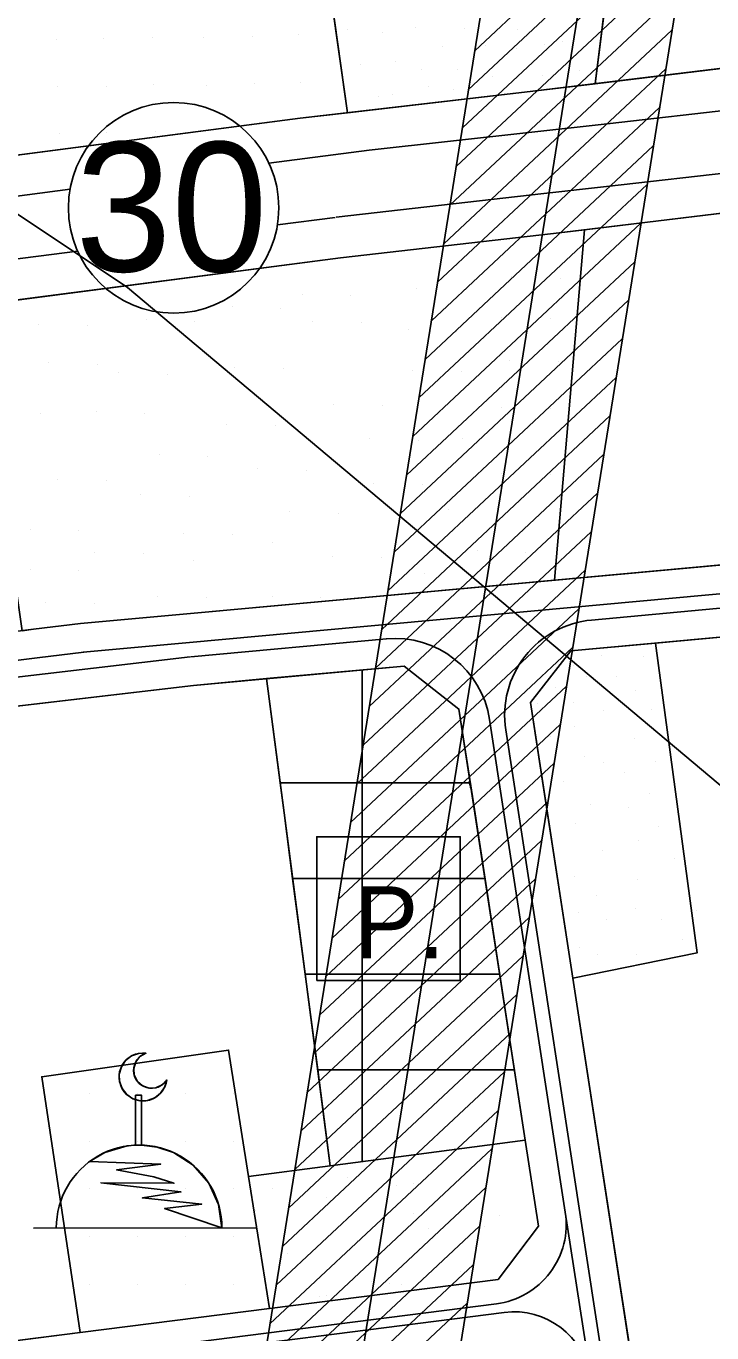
# Model space of a CAD drawing. Extents: x 419109 to 421295, y 4452223 to 4457798.
# Drawn here: x 419533.5 to 419676.8, y 4453438.7 to 4453711.7 of the extents above; entities that cross this region are included whole.
import ezdxf

# ---------------------------------------------------------------- set-up
doc = ezdxf.new("R2010")
doc.units = 0
for name, color, linetype in [('ADA', 7, 'Continuous'), ('ADAKENARI', 7, 'Continuous'), ('Default', 7, 'Continuous'), ('KALDIRIM', 7, 'Continuous'), ('KD_DAIRE', 7, 'Continuous'), ('KD_YGEN', 7, 'Continuous'), ('LJ_SEMBOL', 7, 'Continuous'), ('PL_AYA_PARK_DINLENME', 7, 'Continuous'), ('PL_K_PAZAR_ALANI', 7, 'Continuous'), ('PL_KON_MEV_350', 7, 'Continuous'), ('PL_SAY_DINI_TESIS', 7, 'Continuous'), ('PL_TİCK', 7, 'Continuous'), ('SN_3_DERECE_KAYNAK_KORUMA', 7, 'Continuous'), ('TA_ENH_154', 7, 'Continuous'), ('TA_ENH_KORUMA', 7, 'Continuous'), ('TA_ENH_TARAMA', 7, 'Continuous'), ('TR_DINITESIS', 7, 'Continuous'), ('TR_ORTAYOGUNKONUT', 7, 'Continuous'), ('TR_PARKALANI', 7, 'Continuous'), ('TR_PAZARLAMAAL', 7, 'Continuous'), ('TR_TİCK', 7, 'Continuous')]:
    doc.layers.add(name, color=color, linetype=linetype)

# ---------------------------------------------------------------- blocks, each defined once
blk = doc.blocks.new('POINT_DISPLAY')
at = {"layer": 'Default'}
blk.add_line((0, 0), (0, 0), dxfattribs=at)

msp = doc.modelspace()

# ---------------------------------------------------------------- linework, layer by layer
at = {"layer": 'ADA'}
for p, q in [((419587.39, 4453547.37), (419583.72, 4453575.38)), ((419597.04, 4453473.65), (419587.39, 4453547.37)), ((419536.73, 4453492.22), (419575.78, 4453497.8)), ((419575.78, 4453497.8), (419579.95, 4453471.41)), ((419544.76, 4453438.8), (419536.73, 4453492.22)), ((419597.04, 4453473.65), (419637.8, 4453479)), ((419579.95, 4453471.41), (419597.04, 4453473.65)), ((419579.95, 4453471.41), (419584.31, 4453443.83))]:
    msp.add_line(p, q, dxfattribs=at)
at = {"layer": 'ADAKENARI'}
for p, q in [((419660.06, 4453760.73), (419652.43, 4453699.63)), ((419592.02, 4453754.04), (419600.67, 4453693.58)), ((419783, 4453715.49), (419638.85, 4453697.99)), ((419638.85, 4453697.99), (419590.74, 4453692.44)), ((419512.04, 4453682.18), (419590.74, 4453692.44)), ((419643.68, 4453668.35), (419790.65, 4453686.2)), ((419643.95, 4453595.96), (419650.21, 4453669.14)), ((419643.68, 4453668.35), (419599.19, 4453663.29)), ((419599.19, 4453663.29), (419516.33, 4453652.48)), ((419798.75, 4453610.14), (419567.09, 4453588.92)), ((419800.26, 4453595.22), (419647.35, 4453581.21)), ((419535.04, 4453585.69), (419544.82, 4453586.88)), ((419557.13, 4453588), (419544.82, 4453586.88)), ((419557.13, 4453588), (419567.09, 4453588.92)), ((419505.47, 4453582.11), (419535.04, 4453585.69)), ((419638.92, 4453570.41), (419647.35, 4453581.21)), ((419568.46, 4453573.98), (419612.47, 4453578.01)), ((419612.47, 4453578.01), (419623.95, 4453569.04)), ((419568.46, 4453573.98), (419398.25, 4453554.05)), ((419623.95, 4453569.04), (419637.8, 4453479)), ((419647.77, 4453512.81), (419638.92, 4453570.41)), ((419647.77, 4453512.81), (419641.58, 4453553.08)), ((419626.76, 4453550.8), (419637.8, 4453479)), ((419664.45, 4453404.34), (419647.77, 4453512.81)), ((419637.8, 4453479), (419640.56, 4453461.05)), ((419640.56, 4453461.05), (419632.15, 4453449.9)), ((419632.15, 4453449.9), (419584.31, 4453443.83)), ((419584.31, 4453443.83), (419544.76, 4453438.8)), ((419544.76, 4453438.8), (419405.96, 4453421.17))]:
    msp.add_line(p, q, dxfattribs=at)
msp.add_lwpolyline([(419647.77, 4453512.81), (419673.75, 4453518.14), (419665.01, 4453582.82)], dxfattribs=at)
msp.add_arc((419602.05, 4453547), 25, 8.7413, 16.0322, dxfattribs=at)
at = {"layer": 'KALDIRIM'}
for p, q in [((419654.94, 4453691.27), (419787.62, 4453706.37)), ((419654.77, 4453678.17), (419792.76, 4453693.88)), ((419605.16, 4453685.75), (419654.94, 4453691.27)), ((419584.23, 4453683.02), (419605.16, 4453685.75)), ((419513.07, 4453673.74), (419542.64, 4453677.6)), ((419641.72, 4453676.68), (419654.77, 4453678.17)), ((419598.31, 4453671.74), (419641.72, 4453676.68)), ((419586, 4453670.14), (419598.09, 4453671.72)), ((419515.11, 4453660.9), (419544.23, 4453664.69)), ((419723.97, 4453597.26), (419567.64, 4453582.94)), ((419724.1, 4453594.26), (419651.67, 4453587.63)), ((419557.68, 4453582.03), (419545.37, 4453580.9)), ((419557.68, 4453582.03), (419567.64, 4453582.94)), ((419567.91, 4453579.95), (419608.77, 4453583.7)), ((419567.76, 4453579.94), (419478.8, 4453569.52)), ((419506.19, 4453576.16), (419535.76, 4453579.74)), ((419535.76, 4453579.74), (419545.54, 4453580.92)), ((419630.36, 4453566.82), (419646.18, 4453463.94)), ((419633.73, 4453564.67), (419658.55, 4453403.26)), ((419646.18, 4453463.94), (419655.59, 4453402.72)), ((419631.77, 4453444.81), (419454.34, 4453422.28)), ((419633.37, 4453443), (419454.89, 4453420.33))]:
    msp.add_line(p, q, dxfattribs=at)
for centre, radius, start, end in [((419653.5, 4453567.71), 20, 95.2348, 188.7413), ((419610.59, 4453563.78), 20, 8.7413, 95.2348), ((419629.66, 4453461.4), 16.72, 277.2393, 8.7413), ((419635.42, 4453426.87), 16.27, 8.7413, 97.2392)]:
    msp.add_arc(centre, radius, start, end, dxfattribs=at)
at = {"layer": 'KD_DAIRE'}
msp.add_circle((419564.29, 4453673.72), 22, dxfattribs=at)
at = {"layer": 'LJ_SEMBOL'}
msp.add_line((419581.69, 4453460.65), (419535.03, 4453460.64), dxfattribs=at)
for points in [[(419594.22, 4453512.36), (419624.22, 4453512.36), (419624.22, 4453542.36), (419594.22, 4453542.36)], [(419562.87, 4453491.61), (419562.44, 4453490.1), (419561.57, 4453488.8), (419560.34, 4453487.83), (419558.87, 4453487.28), (419557.3, 4453487.22), (419555.8, 4453487.65), (419554.5, 4453488.53), (419553.53, 4453489.76), (419552.99, 4453491.23), (419552.94, 4453492.8), (419553.37, 4453494.3), (419554.25, 4453495.6), (419555.48, 4453496.57), (419556.95, 4453497.1), (419558.52, 4453497.15), (419557.27, 4453496.46), (419556.37, 4453495.34), (419555.95, 4453493.97), (419556.07, 4453492.55), (419556.73, 4453491.27), (419557.81, 4453490.33), (419559.16, 4453489.87), (419560.6, 4453489.95), (419561.89, 4453490.56)], [(419574.38, 4453460.66), (419562.4, 4453464.71), (419570.19, 4453465.63), (419557.76, 4453466.94), (419565.84, 4453468.19), (419549.09, 4453470.08), (419564.35, 4453470), (419560.18, 4453471.32), (419552.39, 4453472.76), (419561.62, 4453474), (419546.73, 4453474.53), (419549.89, 4453476.4), (419554.62, 4453477.79), (419556.36, 4453477.95), (419556.36, 4453488.37), (419557.61, 4453488.37), (419557.61, 4453477.96), (419560.85, 4453477.55), (419564.27, 4453476.4), (419568.41, 4453473.74), (419571.64, 4453470.01), (419573.68, 4453465.53)]]:
    msp.add_lwpolyline(points, close=True, dxfattribs=at)
for centre, radius, start, end in [((419557.9, 4453492.19), 5, 82.8556, 353.3219), ((419559.68, 4453493.58), 3.75, 107.9671, 328.2104), ((419557.08, 4453460.66), 17.31, 359.967, 180)]:
    msp.add_arc(centre, radius, start, end, dxfattribs=at)
at = {"layer": 'PL_AYA_PARK_DINLENME'}
for points in [[(419597.31, 4453717.13), (419600.67, 4453693.58), (419638.85, 4453697.99), (419652.43, 4453699.63), (419655.51, 4453724.36), (419597.31, 4453717.13)], [(419650.21, 4453669.14), (419643.68, 4453668.35), (419599.19, 4453663.29), (419522.88, 4453653.34), (419532.61, 4453585.4), (419535.04, 4453585.69), (419544.82, 4453586.88), (419557.13, 4453588), (419567.09, 4453588.92), (419643.95, 4453595.96), (419650.21, 4453669.14)], [(419665.01, 4453582.82), (419647.35, 4453581.21), (419638.92, 4453570.41), (419641.58, 4453553.08), (419647.77, 4453512.81), (419673.75, 4453518.14), (419665.01, 4453582.82)]]:
    msp.add_lwpolyline(points, dxfattribs=at)
msp.add_lwpolyline([(419632.15, 4453449.9), (419584.31, 4453443.83), (419579.95, 4453471.41), (419597.04, 4453473.65), (419637.8, 4453479), (419640.56, 4453461.05)], close=True, dxfattribs=at)
at = {"layer": 'PL_K_PAZAR_ALANI'}
msp.add_lwpolyline([(419626.76, 4453550.8), (419623.95, 4453569.04), (419612.47, 4453578.01), (419583.72, 4453575.38), (419587.39, 4453547.37), (419597.04, 4453473.65), (419637.8, 4453479), (419626.76, 4453550.8)], dxfattribs=at)
at = {"layer": 'PL_KON_MEV_350'}
for points in [[(419792.93, 4453403.24), (419789.08, 4453420.5), (419823.8, 4453422.29), (419821.36, 4453490.27), (419811.48, 4453584.17), (419811.27, 4453586.18), (419800.26, 4453595.22), (419665.01, 4453582.82)], [(419665.01, 4453582.82), (419673.75, 4453518.14), (419647.77, 4453512.81), (419664.45, 4453404.34), (419678.69, 4453337.65), (419688.38, 4453334.37), (419743.12, 4453381.19)], [(419586.56, 4453553.65), (419583.72, 4453575.38), (419568.46, 4453573.98), (419500.57, 4453566.03), (419503.72, 4453529), (419507.15, 4453488.81), (419478.46, 4453483.94), (419464.32, 4453518.99), (419404.77, 4453503.86), (419398.11, 4453502.17), (419373.13, 4453497.59), (419368.97, 4453519.65), (419300, 4453506.67), (419202.37, 4453486.53), (419207.2, 4453463.35), (419208.33, 4453458.06), (419213.79, 4453432.36), (419287.54, 4453447.95), (419292.57, 4453429.1), (419300.56, 4453430.99)], [(419405.96, 4453421.17), (419544.76, 4453438.8), (419536.73, 4453492.22), (419575.78, 4453497.8), (419579.95, 4453471.41), (419597.04, 4453473.65), (419594.42, 4453493.65), (419591.8, 4453513.65), (419589.18, 4453533.65), (419587.39, 4453547.37), (419586.56, 4453553.65)]]:
    msp.add_lwpolyline(points, dxfattribs=at)
at = {"layer": 'PL_SAY_DINI_TESIS'}
msp.add_lwpolyline([(419592.02, 4453754.04), (419588.56, 4453753.54), (419509.89, 4453744.15), (419510.82, 4453737.67), (419518.63, 4453683.04), (419590.74, 4453692.44), (419600.67, 4453693.58), (419597.31, 4453717.13), (419592.02, 4453754.04)], dxfattribs=at)
msp.add_lwpolyline([(419575.78, 4453497.8), (419579.95, 4453471.41), (419584.31, 4453443.83), (419544.76, 4453438.8), (419536.73, 4453492.22)], close=True, dxfattribs=at)
at = {"layer": 'PL_TİCK'}
for points in [[(419652.43, 4453699.63), (419783, 4453715.49), (419792.92, 4453726.7), (419792.89, 4453770.88), (419659.43, 4453755.69), (419655.51, 4453724.36), (419652.43, 4453699.63)], [(419643.95, 4453595.96), (419798.75, 4453610.14), (419807.65, 4453621), (419801.63, 4453677.46), (419790.65, 4453686.2), (419650.21, 4453669.14), (419643.95, 4453595.96)]]:
    msp.add_lwpolyline(points, dxfattribs=at)
at = {"layer": 'SN_3_DERECE_KAYNAK_KORUMA'}
msp.add_lwpolyline([(420357.81, 4452232.59), (420364.57, 4452258.77), (420388.14, 4452395.87), (420395.04, 4452520.02), (420383.4, 4452655.62), (420344.11, 4452773.22), (420290.77, 4452875.07), (420213.22, 4452980.45), (420010.57, 4453225.26), (419772.92, 4453473.96), (419554.68, 4453657.1), (419332.55, 4453805.23), (419159.82, 4453894.89), (419126.5, 4453906.07)], dxfattribs=at)
at = {"layer": 'TA_ENH_154'}
msp.add_lwpolyline([(421244.23, 4452871.73), (420603.45, 4452866.93), (420104.11, 4452747.15), (419709.07, 4452649.72), (419353.3, 4452559.56), (419284.53, 4452601.29), (419287.68, 4452599.87), (419484.08, 4452691.72), (419833.95, 4454863.94), (419862.83, 4455014.24)], dxfattribs=at)
at = {"layer": 'TA_ENH_KORUMA'}
msp.add_line((419466.02, 4452705.35), (419814.25, 4454867.42), dxfattribs=at)
msp.add_lwpolyline([(419883.15, 4455014.02), (419853.65, 4454860.46), (419502.14, 4452678.09), (419329.55, 4452597.37), (419356.51, 4452581.01), (419704.22, 4452669.12), (420099.38, 4452766.58), (420601.01, 4452886.92), (421244.44, 4452891.74)], dxfattribs=at)
at = {"layer": 'TA_ENH_TARAMA'}
for p, q in [((419627.26, 4453706.52), (419674.96, 4453751.1)), ((419625.97, 4453698.46), (419673.67, 4453743.04)), ((419624.67, 4453690.4), (419672.37, 4453734.98)), ((419623.37, 4453682.35), (419671.07, 4453726.92)), ((419622.07, 4453674.29), (419669.77, 4453718.87)), ((419620.77, 4453666.23), (419668.47, 4453710.81)), ((419619.48, 4453658.17), (419667.18, 4453702.75)), ((419618.18, 4453650.12), (419665.88, 4453694.7)), ((419616.88, 4453642.06), (419664.58, 4453686.64)), ((419615.58, 4453634), (419663.28, 4453678.58)), ((419614.29, 4453625.95), (419661.99, 4453670.52)), ((419612.99, 4453617.89), (419660.69, 4453662.47)), ((419611.69, 4453609.83), (419659.39, 4453654.41)), ((419610.39, 4453601.77), (419658.09, 4453646.35)), ((419609.1, 4453593.72), (419656.8, 4453638.3)), ((419607.8, 4453585.66), (419655.5, 4453630.24)), ((419606.5, 4453577.6), (419654.2, 4453622.18)), ((419605.2, 4453569.55), (419652.9, 4453614.12)), ((419603.9, 4453561.49), (419651.6, 4453606.07)), ((419602.61, 4453553.43), (419650.31, 4453598.01)), ((419601.31, 4453545.37), (419649.01, 4453589.95)), ((419600.01, 4453537.32), (419647.71, 4453581.9)), ((419598.71, 4453529.26), (419646.41, 4453573.84)), ((419597.42, 4453521.2), (419645.12, 4453565.78)), ((419596.12, 4453513.15), (419643.82, 4453557.72)), ((419594.82, 4453505.09), (419642.52, 4453549.67)), ((419593.52, 4453497.03), (419641.22, 4453541.61)), ((419592.23, 4453488.97), (419639.92, 4453533.55)), ((419590.93, 4453480.92), (419638.63, 4453525.5)), ((419589.63, 4453472.86), (419637.33, 4453517.44)), ((419588.33, 4453464.8), (419636.03, 4453509.38)), ((419587.03, 4453456.75), (419634.73, 4453501.32)), ((419585.74, 4453448.69), (419633.44, 4453493.27)), ((419584.44, 4453440.63), (419632.14, 4453485.21)), ((419583.14, 4453432.57), (419630.84, 4453477.15)), ((419581.84, 4453424.52), (419629.54, 4453469.1)), ((419580.55, 4453416.46), (419628.25, 4453461.04)), ((419579.25, 4453408.4), (419626.95, 4453452.98)), ((419577.95, 4453400.35), (419625.65, 4453444.92))]:
    msp.add_line(p, q, dxfattribs=at)
at = {"layer": 'TR_ORTAYOGUNKONUT'}
for points in [[(419800.26, 4453595.22), (419665.01, 4453582.82), (419673.75, 4453518.14), (419647.77, 4453512.81), (419664.45, 4453404.34), (419678.69, 4453337.65), (419688.38, 4453334.37), (419743.12, 4453381.19)], [(419586.56, 4453553.65), (419583.72, 4453575.38), (419568.46, 4453573.98), (419500.57, 4453566.03), (419503.72, 4453529), (419507.15, 4453488.81), (419478.46, 4453483.94), (419464.32, 4453518.99), (419404.77, 4453503.86), (419398.11, 4453502.17), (419373.13, 4453497.59), (419368.97, 4453519.65), (419300, 4453506.67), (419202.37, 4453486.53), (419207.2, 4453463.35), (419208.33, 4453458.06), (419213.79, 4453432.36), (419287.54, 4453447.95), (419292.57, 4453429.1), (419300.56, 4453430.99)], [(419405.96, 4453421.17), (419544.76, 4453438.8), (419536.73, 4453492.22), (419575.78, 4453497.8), (419579.95, 4453471.41), (419597.04, 4453473.65), (419594.42, 4453493.65), (419591.8, 4453513.65), (419589.18, 4453533.65), (419587.39, 4453547.37), (419586.56, 4453553.65)]]:
    msp.add_lwpolyline(points, dxfattribs=at)
at = {"layer": 'TR_PAZARLAMAAL'}
for p, q in [((419603.74, 4453474.53), (419603.74, 4453577.21)), ((419586.56, 4453553.65), (419626.14, 4453553.65)), ((419589.18, 4453533.65), (419629.39, 4453533.65)), ((419591.8, 4453513.65), (419632.47, 4453513.65)), ((419594.42, 4453493.65), (419635.54, 4453493.65))]:
    msp.add_line(p, q, dxfattribs=at)
at = {"layer": 'TR_TİCK'}
for points in [[(419652.43, 4453699.63), (419783, 4453715.49), (419792.92, 4453726.7), (419792.89, 4453770.88), (419659.43, 4453755.69), (419655.51, 4453724.36), (419652.43, 4453699.63)], [(419643.95, 4453595.96), (419798.75, 4453610.14), (419807.65, 4453621), (419801.63, 4453677.46), (419790.65, 4453686.2), (419650.21, 4453669.14), (419643.95, 4453595.96)]]:
    msp.add_lwpolyline(points, dxfattribs=at)

# ---------------------------------------------------------------- block references
at = {"layer": 'TR_DINITESIS', "xscale": 0.1, "yscale": 0.10000000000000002}
for p in [(419590.45, 4453709.82), (419539.82, 4453708.96), (419549.58, 4453709.05), (419559.91, 4453709.33), (419570.55, 4453709.21), (419580.89, 4453709.5), (419540.09, 4453699.02), (419550.24, 4453699.02), (419560.19, 4453699.49), (419571.21, 4453699.18), (419581.16, 4453699.65), (419590.73, 4453699.98), (419540.42, 4453689.34), (419550.18, 4453689.44), (419560.51, 4453689.72), (419546.73, 4453488.8), (419556.73, 4453488.8), (419566.73, 4453488.8), (419576.73, 4453488.8), (419546.73, 4453478.8), (419556.73, 4453478.8), (419566.73, 4453478.8), (419576.73, 4453478.8), (419546.73, 4453468.8), (419556.73, 4453468.8), (419566.73, 4453468.8), (419576.73, 4453468.8), (419546.73, 4453458.8), (419556.73, 4453458.8), (419566.73, 4453458.8), (419576.73, 4453458.8), (419546.73, 4453448.8), (419556.73, 4453448.8), (419566.73, 4453448.8), (419576.73, 4453448.8)]:
    msp.add_blockref('POINT_DISPLAY', p, dxfattribs=at)
at = {"layer": 'TR_PARKALANI', "xscale": 0.1, "yscale": 0.10000000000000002}
for p in [(419600.63, 4453710.94), (419607.97, 4453710.35), (419614.86, 4453711.39), (419625.04, 4453711.09), (419636.26, 4453710.94), (419620.55, 4453707.35), (419629.53, 4453707.65), (419635.96, 4453707.05), (419641.8, 4453707.8), (419645.7, 4453708.4), (419610.66, 4453704.36), (419603.33, 4453703.61), (419616.2, 4453702.71), (419623.69, 4453702.56), (419649.14, 4453702.41), (419617.55, 4453699.12), (419631.02, 4453701.06), (419641.35, 4453701.36), (419607.22, 4453696.87), (419610.07, 4453697.47), (419622.79, 4453698.37), (419634.92, 4453659.3), (419645.1, 4453659), (419591.2, 4453655.7), (419601.38, 4453655.4), (419615.16, 4453656.9), (419625.34, 4453656.6), (419576.53, 4453653.01), (419586.71, 4453652.71), (419558.57, 4453650.31), (419568.75, 4453650.01), (419593.3, 4453650.01), (419603.48, 4453649.72), (419632.82, 4453650.91), (419643, 4453650.61), (419536.11, 4453649.42), (419546.29, 4453649.12), (419613.36, 4453648.22), (419623.54, 4453647.92), (419634.62, 4453641.93), (419644.8, 4453641.63), (419538.21, 4453641.33), (419548.39, 4453641.03), (419552.88, 4453639.24), (419563.06, 4453638.94), (419577.13, 4453640.43), (419587.31, 4453640.13), (419614.26, 4453639.83), (419624.44, 4453639.54), (419536.41, 4453630.85), (419548.09, 4453631.15), (419558.27, 4453630.85), (419597.79, 4453632.65), (419607.97, 4453632.35), (419632.82, 4453632.05), (419643, 4453631.75), (419575.33, 4453628.46), (419585.51, 4453628.16), (419605.28, 4453625.46), (419615.46, 4453625.16), (419624.74, 4453625.46), (419634.92, 4453625.16), (419561.26, 4453622.17), (419571.44, 4453621.87), (419540, 4453617.08), (419581.92, 4453619.18), (419592.1, 4453618.88), (419632.82, 4453618.28), (419643, 4453617.98), (419550.18, 4453616.78), (419606.17, 4453616.18), (419616.35, 4453615.88), (419557.37, 4453613.79), (419567.55, 4453613.49), (419588.51, 4453610.19), (419598.69, 4453609.89), (419621.74, 4453610.79), (419631.92, 4453610.49), (419534.32, 4453606.6), (419544.5, 4453606.3), (419566.35, 4453605.7), (419576.53, 4453605.4), (419584.92, 4453603.91), (419547.79, 4453601.81), (419557.97, 4453601.51), (419597.49, 4453600.91), (419607.67, 4453600.61), (419627.73, 4453602.11), (419637.91, 4453601.81), (419534.32, 4453598.22), (419544.5, 4453597.92), (419568.45, 4453600.01), (419616.65, 4453597.32), (419626.83, 4453597.02), (419560.96, 4453592.53), (419584.92, 4453592.53), (419537.61, 4453591.33), (419547.79, 4453591.03), (419571.14, 4453592.23), (419595.1, 4453592.23), (419653.8, 4453580.27), (419662.63, 4453579.97), (419647.81, 4453578.03), (419656.94, 4453575.93), (419644.07, 4453573.54), (419650.51, 4453575.78), (419660.84, 4453572.94), (419640.33, 4453570.09), (419647.96, 4453570.39), (419654.25, 4453568.75), (419664.28, 4453568.9), (419648.11, 4453565.45), (419643.17, 4453563.36), (419660.69, 4453562.91), (419650.21, 4453559.17), (419654.25, 4453557.97), (419665.03, 4453558.12), (419658.59, 4453555.87), (419645.72, 4453553.93), (419663.68, 4453551.38), (419651.55, 4453549.14), (419659.34, 4453548.54), (419648.26, 4453545.09), (419665.63, 4453544.49), (419661.58, 4453541.5), (419653.95, 4453539.4), (419668.92, 4453537.91), (419648.11, 4453534.16), (419661.29, 4453533.42), (419652.75, 4453530.12), (419660.84, 4453527.43), (419673.71, 4453526.98), (419649.01, 4453526.53), (419654.7, 4453525.18), (419666.38, 4453525.18), (419649.16, 4453519.19), (419670.72, 4453520.99), (419652.9, 4453517.7), (419660.99, 4453517.7), (419625.72, 4453472.21), (419600.59, 4453471.15), (419610.95, 4453469.6), (419614.5, 4453470.02), (419584.95, 4453468.83), (419596.17, 4453467), (419581.4, 4453464.39), (419614.49, 4453463.62), (419632.38, 4453463.23), (419617.61, 4453460.62), (419629.27, 4453461.01), (419602.83, 4453458.02), (419588.06, 4453455.41), (419624.27, 4453451.64), (419605.6, 4453449.51), (419609.49, 4453449.04), (419611.89, 4453448.85), (419594.72, 4453446.43), (419596.25, 4453446.53)]:
    msp.add_blockref('POINT_DISPLAY', p, dxfattribs=at)

# ---------------------------------------------------------------- texts
at = {"layer": 'KD_YGEN'}
msp.add_text('30', height=27, dxfattribs=at).set_placement((419543.77, 4453660.44))
at = {"layer": 'LJ_SEMBOL'}
msp.add_text('P.', height=15, dxfattribs=at).set_placement((419602.08, 4453516.99))

doc.saveas('drawing.dxf')
